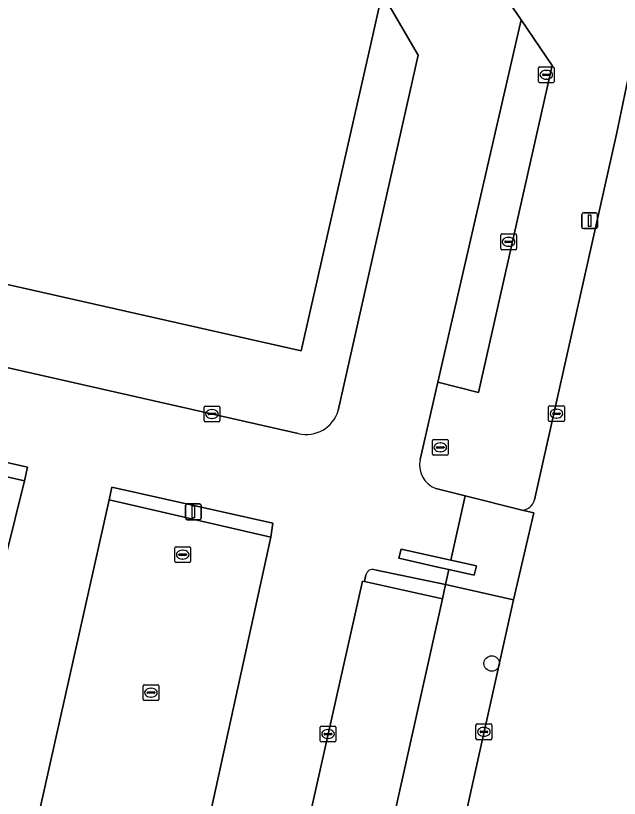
# Model space of a CAD drawing. Extents: x 162172 to 163187, y 382874 to 383685.
# Drawn here: x 162523.12 to 162561.39, y 383052.12 to 383101.71 of the extents above; entities that cross this region are included whole.
import ezdxf

# ---------------------------------------------------------------- set-up
doc = ezdxf.new("R2010")
doc.units = 0
for name, color, linetype in [('IMGEO_Boom', 7, 'Continuous'), ('IMGEO_Kolk', 7, 'Continuous'), ('IMGEO_Lichtmast', 7, 'Continuous'), ('IMGEO_Pand', 7, 'Continuous'), ('IMGEO_Parkeervlak_open', 7, 'Continuous'), ('IMGEO_Rijbaan_lokaal_open', 7, 'Continuous'), ('IMGEO_Rioolput', 7, 'Continuous'), ('IMGEO_Verkeerseiland_gesloten', 7, 'Continuous'), ('IMGEO_Verkeerseiland_open', 7, 'Continuous'), ('IMGEO_Voetpad_open', 7, 'Continuous')]:
    doc.layers.add(name, color=color, linetype=linetype)

msp = doc.modelspace()

# ---------------------------------------------------------------- linework, layer by layer
at = {"layer": 'IMGEO_Boom'}
msp.add_circle((162553.294, 383060.664), 0.489, dxfattribs=at)
at = {"layer": 'IMGEO_Kolk'}
for p, q in [((162556.254, 383097.539), (162556.254, 383098.391)), ((162556.329, 383098.465), (162557.181, 383098.465)), ((162557.255, 383098.391), (162557.255, 383097.539)), ((162556.513, 383097.959), (162556.513, 383097.971)), ((162556.951, 383097.922), (162556.553, 383097.922)), ((162556.556, 383098.008), (162556.954, 383098.008)), ((162556.742, 383098.245), (162556.767, 383098.245)), ((162556.997, 383097.971), (162556.997, 383097.959)), ((162557.181, 383097.465), (162556.329, 383097.465)), ((162556.765, 383097.685), (162556.74, 383097.685)), ((162553.863, 383086.955), (162553.863, 383087.807)), ((162553.938, 383087.881), (162554.79, 383087.881)), ((162554.165, 383087.424), (162554.563, 383087.424)), ((162554.351, 383087.661), (162554.376, 383087.661)), ((162554.864, 383087.807), (162554.864, 383086.955)), ((162554.122, 383087.375), (162554.122, 383087.387)), ((162554.56, 383087.338), (162554.162, 383087.338)), ((162554.374, 383087.101), (162554.349, 383087.101)), ((162554.606, 383087.387), (162554.606, 383087.375)), ((162554.79, 383086.881), (162553.938, 383086.881)), ((162556.975, 383076.991), (162557.827, 383076.991)), ((162535.059, 383076.05), (162535.059, 383076.902)), ((162535.134, 383076.976), (162535.986, 383076.976)), ((162535.361, 383076.519), (162535.759, 383076.519)), ((162535.547, 383076.756), (162535.572, 383076.756)), ((162536.06, 383076.902), (162536.06, 383076.05)), ((162556.9, 383076.065), (162556.9, 383076.917)), ((162557.159, 383076.485), (162557.159, 383076.497)), ((162557.202, 383076.534), (162557.6, 383076.534)), ((162557.388, 383076.771), (162557.413, 383076.771)), ((162557.643, 383076.497), (162557.643, 383076.485)), ((162557.901, 383076.917), (162557.901, 383076.065)), ((162535.318, 383076.47), (162535.318, 383076.482)), ((162535.756, 383076.433), (162535.358, 383076.433)), ((162535.57, 383076.196), (162535.545, 383076.196)), ((162535.802, 383076.482), (162535.802, 383076.47)), ((162557.827, 383075.991), (162556.975, 383075.991)), ((162557.597, 383076.448), (162557.199, 383076.448)), ((162557.411, 383076.211), (162557.386, 383076.211)), ((162535.986, 383075.976), (162535.134, 383075.976)), ((162533.285, 383068.059), (162534.137, 383068.059)), ((162533.21, 383067.133), (162533.21, 383067.985)), ((162533.469, 383067.553), (162533.469, 383067.565)), ((162533.512, 383067.602), (162533.91, 383067.602)), ((162533.698, 383067.839), (162533.723, 383067.839)), ((162533.953, 383067.565), (162533.953, 383067.553)), ((162534.211, 383067.985), (162534.211, 383067.133)), ((162533.907, 383067.516), (162533.509, 383067.516)), ((162533.721, 383067.279), (162533.696, 383067.279)), ((162534.137, 383067.059), (162533.285, 383067.059)), ((162531.194, 383058.391), (162531.194, 383059.243)), ((162531.269, 383059.317), (162532.121, 383059.317)), ((162532.195, 383059.243), (162532.195, 383058.391)), ((162531.453, 383058.811), (162531.453, 383058.823)), ((162531.891, 383058.774), (162531.493, 383058.774)), ((162531.496, 383058.86), (162531.894, 383058.86)), ((162531.682, 383059.097), (162531.707, 383059.097)), ((162531.937, 383058.823), (162531.937, 383058.811)), ((162532.121, 383058.317), (162531.269, 383058.317)), ((162531.705, 383058.537), (162531.68, 383058.537)), ((162542.497, 383056.695), (162543.349, 383056.695)), ((162552.298, 383055.909), (162552.298, 383056.761)), ((162552.373, 383056.835), (162553.225, 383056.835)), ((162553.299, 383056.761), (162553.299, 383055.909)), ((162542.422, 383055.769), (162542.422, 383056.621)), ((162542.681, 383056.189), (162542.681, 383056.201)), ((162542.724, 383056.238), (162543.122, 383056.238)), ((162542.91, 383056.475), (162542.935, 383056.475)), ((162543.165, 383056.201), (162543.165, 383056.189)), ((162543.423, 383056.621), (162543.423, 383055.769)), ((162552.557, 383056.329), (162552.557, 383056.341)), ((162552.995, 383056.292), (162552.597, 383056.292)), ((162552.6, 383056.378), (162552.998, 383056.378)), ((162552.786, 383056.615), (162552.811, 383056.615)), ((162553.041, 383056.341), (162553.041, 383056.329)), ((162543.349, 383055.695), (162542.497, 383055.695)), ((162543.119, 383056.152), (162542.721, 383056.152)), ((162542.933, 383055.915), (162542.908, 383055.915)), ((162553.225, 383055.835), (162552.373, 383055.835)), ((162552.809, 383056.055), (162552.784, 383056.055))]:
    msp.add_line(p, q, dxfattribs=at)
for points in [[(162556.254, 383097.539), (162556.254, 383098.391)], [(162556.329, 383098.465), (162557.181, 383098.465)], [(162557.255, 383098.391), (162557.255, 383097.539)], [(162557.181, 383097.465), (162556.329, 383097.465)], [(162553.863, 383086.955), (162553.863, 383087.807)], [(162553.938, 383087.881), (162554.79, 383087.881)], [(162554.864, 383087.807), (162554.864, 383086.955)], [(162554.79, 383086.881), (162553.938, 383086.881)], [(162556.975, 383076.991), (162557.827, 383076.991)], [(162535.059, 383076.05), (162535.059, 383076.902)], [(162535.134, 383076.976), (162535.986, 383076.976)], [(162536.06, 383076.902), (162536.06, 383076.05)], [(162556.9, 383076.065), (162556.9, 383076.917)], [(162557.901, 383076.917), (162557.901, 383076.065)], [(162557.827, 383075.991), (162556.975, 383075.991)], [(162535.986, 383075.976), (162535.134, 383075.976)], [(162533.285, 383068.059), (162534.137, 383068.059)], [(162533.21, 383067.133), (162533.21, 383067.985)], [(162534.211, 383067.985), (162534.211, 383067.133)], [(162534.137, 383067.059), (162533.285, 383067.059)], [(162531.194, 383058.391), (162531.194, 383059.243)], [(162531.269, 383059.317), (162532.121, 383059.317)], [(162532.195, 383059.243), (162532.195, 383058.391)], [(162532.121, 383058.317), (162531.269, 383058.317)], [(162542.497, 383056.695), (162543.349, 383056.695)], [(162552.298, 383055.909), (162552.298, 383056.761)], [(162552.373, 383056.835), (162553.225, 383056.835)], [(162553.299, 383056.761), (162553.299, 383055.909)], [(162542.422, 383055.769), (162542.422, 383056.621)], [(162543.423, 383056.621), (162543.423, 383055.769)], [(162543.349, 383055.695), (162542.497, 383055.695)], [(162553.225, 383055.835), (162552.373, 383055.835)]]:
    msp.add_lwpolyline(points, dxfattribs=at)
for centre, radius, start, end in [((162556.331, 383098.389), 0.0765, 91.552, 178.448), ((162556.331, 383098.389), 0.0765, 91.552, 178.448), ((162557.179, 383098.389), 0.0765, 1.552, 88.448), ((162557.179, 383098.389), 0.0765, 1.552, 88.448), ((162556.553, 383097.968), 0.0403, 85.8775, 175.7526), ((162556.55, 383097.958), 0.0366, 178.938, 274.7102), ((162556.954, 383097.965), 0.043, 264.8664, 352.4533), ((162556.958, 383097.97), 0.0386, 1.7309, 96.639), ((162556.331, 383097.541), 0.0765, 181.552, 268.448), ((162556.331, 383097.541), 0.0765, 181.552, 268.448), ((162557.179, 383097.541), 0.0765, 271.552, 358.448), ((162557.179, 383097.541), 0.0765, 271.552, 358.448), ((162553.94, 383087.805), 0.0765, 91.552, 178.448), ((162553.94, 383087.805), 0.0765, 91.552, 178.448), ((162554.162, 383087.384), 0.0403, 85.8775, 175.7526), ((162554.567, 383087.386), 0.0386, 1.7309, 96.639), ((162554.788, 383087.805), 0.0765, 1.552, 88.448), ((162554.788, 383087.805), 0.0765, 1.552, 88.448), ((162553.94, 383086.957), 0.0765, 181.552, 268.448), ((162553.94, 383086.957), 0.0765, 181.552, 268.448), ((162554.159, 383087.374), 0.0366, 178.938, 274.7102), ((162554.563, 383087.381), 0.043, 264.8664, 352.4533), ((162554.788, 383086.957), 0.0765, 271.552, 358.448), ((162554.788, 383086.957), 0.0765, 271.552, 358.448), ((162556.977, 383076.915), 0.0765, 91.552, 178.448), ((162556.977, 383076.915), 0.0765, 91.552, 178.448), ((162557.825, 383076.915), 0.0765, 1.552, 88.448), ((162557.825, 383076.915), 0.0765, 1.552, 88.448), ((162535.136, 383076.9), 0.0765, 91.552, 178.448), ((162535.136, 383076.9), 0.0765, 91.552, 178.448), ((162535.358, 383076.479), 0.0403, 85.8775, 175.7526), ((162535.763, 383076.481), 0.0386, 1.7309, 96.639), ((162535.984, 383076.9), 0.0765, 1.552, 88.448), ((162535.984, 383076.9), 0.0765, 1.552, 88.448), ((162557.199, 383076.494), 0.0403, 85.8775, 175.7526), ((162557.196, 383076.484), 0.0366, 178.938, 274.7102), ((162557.6, 383076.491), 0.043, 264.8664, 352.4533), ((162557.604, 383076.496), 0.0386, 1.7309, 96.639), ((162535.136, 383076.052), 0.0765, 181.552, 268.448), ((162535.136, 383076.052), 0.0765, 181.552, 268.448), ((162535.355, 383076.469), 0.0366, 178.938, 274.7102), ((162535.759, 383076.476), 0.043, 264.8664, 352.4533), ((162535.984, 383076.052), 0.0765, 271.552, 358.448), ((162535.984, 383076.052), 0.0765, 271.552, 358.448), ((162556.977, 383076.067), 0.0765, 181.552, 268.448), ((162556.977, 383076.067), 0.0765, 181.552, 268.448), ((162557.825, 383076.067), 0.0765, 271.552, 358.448), ((162557.825, 383076.067), 0.0765, 271.552, 358.448), ((162533.287, 383067.983), 0.0765, 91.552, 178.448), ((162533.287, 383067.983), 0.0765, 91.552, 178.448), ((162534.135, 383067.983), 0.0765, 1.552, 88.448), ((162534.135, 383067.983), 0.0765, 1.552, 88.448), ((162533.509, 383067.562), 0.0403, 85.8775, 175.7526), ((162533.914, 383067.564), 0.0386, 1.7309, 96.639), ((162533.287, 383067.135), 0.0765, 181.552, 268.448), ((162533.287, 383067.135), 0.0765, 181.552, 268.448), ((162533.506, 383067.552), 0.0366, 178.938, 274.7102), ((162533.91, 383067.559), 0.043, 264.8664, 352.4533), ((162534.135, 383067.135), 0.0765, 271.552, 358.448), ((162534.135, 383067.135), 0.0765, 271.552, 358.448), ((162531.271, 383059.241), 0.0765, 91.552, 178.448), ((162531.271, 383059.241), 0.0765, 91.552, 178.448), ((162532.119, 383059.241), 0.0765, 1.552, 88.448), ((162532.119, 383059.241), 0.0765, 1.552, 88.448), ((162531.493, 383058.82), 0.0403, 85.8775, 175.7526), ((162531.49, 383058.81), 0.0366, 178.938, 274.7102), ((162531.894, 383058.817), 0.043, 264.8664, 352.4533), ((162531.898, 383058.822), 0.0386, 1.7309, 96.639), ((162531.271, 383058.393), 0.0765, 181.552, 268.448), ((162531.271, 383058.393), 0.0765, 181.552, 268.448), ((162532.119, 383058.393), 0.0765, 271.552, 358.448), ((162532.119, 383058.393), 0.0765, 271.552, 358.448), ((162542.499, 383056.619), 0.0765, 91.552, 178.448), ((162542.499, 383056.619), 0.0765, 91.552, 178.448), ((162543.347, 383056.619), 0.0765, 1.552, 88.448), ((162543.347, 383056.619), 0.0765, 1.552, 88.448), ((162552.375, 383056.759), 0.0765, 91.552, 178.448), ((162552.375, 383056.759), 0.0765, 91.552, 178.448), ((162553.223, 383056.759), 0.0765, 1.552, 88.448), ((162553.223, 383056.759), 0.0765, 1.552, 88.448), ((162542.721, 383056.198), 0.0403, 85.8775, 175.7526), ((162542.718, 383056.188), 0.0366, 178.938, 274.7102), ((162543.122, 383056.195), 0.043, 264.8664, 352.4533), ((162543.126, 383056.2), 0.0386, 1.7309, 96.639), ((162552.597, 383056.338), 0.0403, 85.8775, 175.7526), ((162552.594, 383056.328), 0.0366, 178.938, 274.7102), ((162552.998, 383056.335), 0.043, 264.8664, 352.4533), ((162553.002, 383056.34), 0.0386, 1.7309, 96.639), ((162542.499, 383055.771), 0.0765, 181.552, 268.448), ((162542.499, 383055.771), 0.0765, 181.552, 268.448), ((162543.347, 383055.771), 0.0765, 271.552, 358.448), ((162543.347, 383055.771), 0.0765, 271.552, 358.448), ((162552.375, 383055.911), 0.0765, 181.552, 268.448), ((162552.375, 383055.911), 0.0765, 181.552, 268.448), ((162553.223, 383055.911), 0.0765, 271.552, 358.448), ((162553.223, 383055.911), 0.0765, 271.552, 358.448)]:
    msp.add_arc(centre, radius, start, end, dxfattribs=at)
for centre, major_axis, ratio, start_param, end_param in [((162556.741, 383097.965), (-0.387, 0.002), 0.722429, 4.712389, 7.853982), ((162556.766, 383097.965), (-0.39, 0.002), 0.717154, 1.570796, 4.712389), ((162554.35, 383087.381), (-0.387, 0.002), 0.722429, 4.712389, 7.853982), ((162554.375, 383087.381), (-0.39, 0.002), 0.717154, 1.570796, 4.712389), ((162535.546, 383076.476), (-0.387, 0.002), 0.722429, 4.712389, 7.853982), ((162535.571, 383076.476), (-0.39, 0.002), 0.717154, 1.570796, 4.712389), ((162557.387, 383076.491), (-0.387, 0.002), 0.722429, 4.712389, 7.853982), ((162557.412, 383076.491), (-0.39, 0.002), 0.717154, 1.570796, 4.712389), ((162533.697, 383067.559), (-0.387, 0.002), 0.722429, 4.712389, 7.853982), ((162533.722, 383067.559), (-0.39, 0.002), 0.717154, 1.570796, 4.712389), ((162531.681, 383058.817), (-0.387, 0.002), 0.722429, 4.712389, 7.853982), ((162531.706, 383058.817), (-0.39, 0.002), 0.717154, 1.570796, 4.712389), ((162542.909, 383056.195), (-0.387, 0.002), 0.722429, 4.712389, 7.853982), ((162542.934, 383056.195), (-0.39, 0.002), 0.717154, 1.570796, 4.712389), ((162552.785, 383056.335), (-0.387, 0.002), 0.722429, 4.712389, 7.853982), ((162552.81, 383056.335), (-0.39, 0.002), 0.717154, 1.570796, 4.712389)]:
    msp.add_ellipse(centre, major_axis=major_axis, ratio=ratio, start_param=start_param, end_param=end_param, dxfattribs=at)
at = {"layer": 'IMGEO_Lichtmast'}
for p, q in [((162559.004, 383088.319), (162559.004, 383089.119)), ((162559.004, 383089.119), (162559.004, 383088.319)), ((162559.104, 383089.219), (162559.894, 383089.219)), ((162559.894, 383089.219), (162559.104, 383089.219)), ((162559.994, 383089.119), (162559.994, 383088.319)), ((162559.994, 383088.319), (162559.994, 383089.119)), ((162559.894, 383088.219), (162559.104, 383088.219)), ((162559.104, 383088.219), (162559.894, 383088.219)), ((162533.891, 383069.877), (162533.891, 383070.677)), ((162533.891, 383070.677), (162533.891, 383069.877)), ((162533.991, 383070.777), (162534.781, 383070.777)), ((162534.781, 383070.777), (162533.991, 383070.777)), ((162534.881, 383070.677), (162534.881, 383069.877)), ((162534.881, 383069.877), (162534.881, 383070.677)), ((162534.781, 383069.777), (162533.991, 383069.777)), ((162533.991, 383069.777), (162534.781, 383069.777))]:
    msp.add_line(p, q, dxfattribs=at)
for points in [[(162559.424, 383089.094), (162559.574, 383089.094), (162559.574, 383088.344), (162559.424, 383088.344), (162559.424, 383089.094)], [(162534.311, 383070.652), (162534.461, 383070.652), (162534.461, 383069.902), (162534.311, 383069.902), (162534.311, 383070.652)]]:
    msp.add_lwpolyline(points, dxfattribs=at)
for centre, start, end in [((162559.104, 383089.119), 90, 180), ((162559.104, 383089.119), 90, 180), ((162559.894, 383089.119), 0, 90), ((162559.894, 383089.119), 360, 90), ((162559.104, 383088.319), 180, 270), ((162559.104, 383088.319), 180, 270), ((162559.894, 383088.319), 270, 0), ((162559.894, 383088.319), 270, 0), ((162533.991, 383070.677), 90, 180), ((162533.991, 383070.677), 90, 180), ((162534.781, 383070.677), 0, 90), ((162534.781, 383070.677), 360, 90), ((162533.991, 383069.877), 180, 270), ((162533.991, 383069.877), 180, 270), ((162534.781, 383069.877), 270, 0), ((162534.781, 383069.877), 270, 0)]:
    msp.add_arc(centre, 0.1, start, end, dxfattribs=at)
at = {"layer": 'IMGEO_Pand'}
msp.add_lwpolyline([(162559.988, 383163.353), (162503.691, 383175.881), (162503.099, 383176.013), (162500.928, 383165.755), (162500, 383161.367), (162499.702, 383159.959), (162499.524, 383159.117), (162499.248, 383159.178), (162484.409, 383093.295), (162500, 383089.778), (162504.597, 383088.741), (162505.635, 383088.507), (162541.223, 383080.464), (162545.606, 383099.824), (162546.358, 383103.146)], close=True, dxfattribs=at)
at = {"layer": 'IMGEO_Parkeervlak_open'}
for points in [[(162557.134, 383098.552), (162555.159, 383101.444), (162549.882, 383078.496), (162552.447, 383077.827)], [(162522.472, 383067.385), (162523.676, 383072.244), (162518.351, 383073.443), (162517.251, 383068.557), (162512.355, 383069.655), (162508.111, 383050.548), (162513.287, 383049.441), (162518.202, 383048.357)], [(162539.292, 383068.672), (162529.046, 383071.027), (162523.692, 383047.165), (162524.854, 383046.904), (162534.073, 383044.836)], [(162550.171, 383064.753), (162545.233, 383065.861), (162545.109, 383065.887), (162542.923, 383056.195), (162539.046, 383038.87), (162544.152, 383037.734), (162545.002, 383041.552)]]:
    msp.add_lwpolyline(points, close=True, dxfattribs=at)
at = {"layer": 'IMGEO_Rijbaan_lokaal_open'}
for points in [[(162482.291, 383176.65), (162481.648, 383173.568), (162480.934, 383170.477), (162486.585, 383169.171), (162485.288, 383163.347), (162479.591, 383164.664), (162479.347, 383163.61), (162499.248, 383159.178), (162499.524, 383159.117), (162499.702, 383159.959), (162493.582, 383161.322), (162494.855, 383167.04), (162500.928, 383165.755), (162503.099, 383176.013), (162503.691, 383175.881), (162504.702, 383180.509), (162561.047, 383168.201), (162559.988, 383163.353), (162546.358, 383103.146), (162548.631, 383099.213), (162543.557, 383076.689)], [(162579.472, 383177.4), (162579.006, 383174.463), (162576.34, 383162.62), (162575.738, 383159.962), (162573.627, 383149.824), (162571.847, 383141.703), (162568.093, 383125.214), (162565.752, 383114.895), (162564.59, 383109.703), (162562.464, 383100.284), (162561.209, 383094.198), (162559.406, 383086.19), (162556.009, 383071.037)], [(162555.159, 383101.444), (162552.709, 383105.032), (162562.557, 383148.99), (162563.047, 383149.406), (162567.647, 383152.483)], [(162548.755, 383073.595), (162549.882, 383078.496), (162555.159, 383101.444)], [(162541.036, 383075.236), (162458.188, 383093.991)], [(162545.879, 383066.604), (162550.374, 383065.662), (162550.584, 383066.618), (162549.876, 383066.775), (162547.41, 383067.328), (162547.558, 383067.912), (162550.713, 383067.204), (162551.611, 383071.283), (162549.749, 383071.742)], [(162555.229, 383070.386), (162555.955, 383070.206), (162554.686, 383064.7), (162550.714, 383046.937), (162550.376, 383045.454)], [(162448.511, 383057.335), (162449.867, 383057.026), (162538.864, 383038.014), (162539.046, 383038.87), (162542.923, 383056.195), (162545.109, 383065.887), (162545.233, 383065.861), (162545.324, 383066.29)]]:
    msp.add_lwpolyline(points, dxfattribs=at)
for points in [[(162512.355, 383069.655), (162513.527, 383074.529), (162513.735, 383075.394), (162518.898, 383074.227), (162523.877, 383073.096), (162523.676, 383072.244), (162522.472, 383067.385), (162518.202, 383048.357), (162513.287, 383049.441), (162508.111, 383050.548)], [(162529.046, 383071.027), (162529.218, 383071.835), (162539.425, 383069.56), (162539.292, 383068.672), (162534.073, 383044.836), (162524.854, 383046.904), (162523.692, 383047.165)]]:
    msp.add_lwpolyline(points, close=True, dxfattribs=at)
for centre, radius, start, end in [((162541.543, 383077.27), 2.096, 256.0037, 343.911), ((162550.336, 383073.25), 1.618, 167.6871, 248.7336), ((162555.181, 383071.237), 0.852, 273.2479, 346.4499), ((162545.739, 383066.205), 0.423, 70.6271, 168.3723)]:
    msp.add_arc(centre, radius, start, end, dxfattribs=at)
at = {"layer": 'IMGEO_Rioolput'}
for p, q in [((162549.533, 383073.932), (162549.533, 383074.784)), ((162549.608, 383074.858), (162550.46, 383074.858)), ((162550.021, 383074.638), (162550.046, 383074.638)), ((162550.534, 383074.784), (162550.534, 383073.932)), ((162549.792, 383074.352), (162549.792, 383074.364)), ((162550.23, 383074.315), (162549.832, 383074.315)), ((162549.835, 383074.401), (162550.233, 383074.401)), ((162550.044, 383074.078), (162550.019, 383074.078)), ((162550.276, 383074.364), (162550.276, 383074.352)), ((162550.46, 383073.858), (162549.608, 383073.858))]:
    msp.add_line(p, q, dxfattribs=at)
for points in [[(162549.533, 383073.932), (162549.533, 383074.784)], [(162549.608, 383074.858), (162550.46, 383074.858)], [(162550.534, 383074.784), (162550.534, 383073.932)], [(162550.46, 383073.858), (162549.608, 383073.858)]]:
    msp.add_lwpolyline(points, dxfattribs=at)
for centre, radius, start, end in [((162549.61, 383074.782), 0.0765, 91.552, 178.448), ((162549.61, 383074.782), 0.0765, 91.552, 178.448), ((162550.458, 383074.782), 0.0765, 1.552, 88.448), ((162550.458, 383074.782), 0.0765, 1.552, 88.448), ((162549.832, 383074.361), 0.0403, 85.8775, 175.7526), ((162549.829, 383074.351), 0.0366, 178.938, 274.7102), ((162550.233, 383074.358), 0.043, 264.8664, 352.4533), ((162550.237, 383074.363), 0.0386, 1.7309, 96.639), ((162549.61, 383073.934), 0.0765, 181.552, 268.448), ((162549.61, 383073.934), 0.0765, 181.552, 268.448), ((162550.458, 383073.934), 0.0765, 271.552, 358.448), ((162550.458, 383073.934), 0.0765, 271.552, 358.448)]:
    msp.add_arc(centre, radius, start, end, dxfattribs=at)
for centre, major_axis, ratio, start_param, end_param in [((162550.02, 383074.358), (-0.387, 0.002), 0.722429, 4.712389, 7.853982), ((162550.045, 383074.358), (-0.39, 0.002), 0.717154, 1.570796, 4.712389)]:
    msp.add_ellipse(centre, major_axis=major_axis, ratio=ratio, start_param=start_param, end_param=end_param, dxfattribs=at)
at = {"layer": 'IMGEO_Verkeerseiland_gesloten'}
msp.add_lwpolyline([(162549.876, 383066.775), (162550.584, 383066.618), (162552.192, 383066.261), (162552.325, 383066.842), (162550.713, 383067.204), (162547.558, 383067.912), (162547.41, 383067.328)], close=True, dxfattribs=at)
at = {"layer": 'IMGEO_Verkeerseiland_open'}
for points in [[(162518.898, 383074.227), (162513.735, 383075.394), (162513.527, 383074.529), (162512.355, 383069.655), (162517.251, 383068.557), (162518.351, 383073.443), (162523.676, 383072.244), (162523.877, 383073.096)], [(162539.292, 383068.672), (162539.425, 383069.56), (162529.218, 383071.835), (162529.046, 383071.027)]]:
    msp.add_lwpolyline(points, close=True, dxfattribs=at)
msp.add_lwpolyline([(162545.324, 383066.29), (162545.233, 383065.861), (162550.171, 383064.753), (162550.374, 383065.662), (162545.879, 383066.604)], dxfattribs=at)
msp.add_arc((162545.739, 383066.205), 0.423, 70.6271, 168.3723, dxfattribs=at)
at = {"layer": 'IMGEO_Voetpad_open'}
for points in [[(162573.627, 383149.824), (162569.506, 383150.737), (162568.965, 383150.859), (162568.703, 383149.703), (162566.361, 383139.352), (162559.659, 383109.719), (162552.709, 383105.032), (162555.159, 383101.444), (162557.134, 383098.552), (162552.447, 383077.827), (162549.882, 383078.496), (162548.755, 383073.595)], [(162556.009, 383071.037), (162559.406, 383086.19), (162561.209, 383094.198), (162562.464, 383100.284), (162564.59, 383109.703), (162565.752, 383114.895), (162568.093, 383125.214), (162571.847, 383141.703), (162573.627, 383149.824)], [(162543.557, 383076.689), (162548.631, 383099.213), (162546.358, 383103.146), (162545.606, 383099.824), (162541.223, 383080.464), (162505.635, 383088.507)], [(162458.188, 383093.991), (162541.036, 383075.236)], [(162549.749, 383071.742), (162551.611, 383071.283), (162555.229, 383070.386)], [(162550.376, 383045.454), (162550.714, 383046.937), (162554.686, 383064.7), (162550.374, 383065.662), (162550.171, 383064.753), (162545.002, 383041.552), (162544.152, 383037.734), (162543.402, 383034.365), (162543.521, 383034.285), (162543.441, 383033.959), (162539.733, 383031.879), (162537.65, 383032.335), (162494.028, 383041.886), (162493.634, 383040.136), (162537.469, 383030.557), (162540.007, 383030.034)]]:
    msp.add_lwpolyline(points, dxfattribs=at)
msp.add_lwpolyline([(162555.955, 383070.206), (162555.229, 383070.386), (162551.611, 383071.283), (162550.713, 383067.204), (162552.325, 383066.842), (162552.192, 383066.261), (162550.584, 383066.618), (162550.374, 383065.662), (162554.686, 383064.7)], close=True, dxfattribs=at)
for centre, radius, start, end in [((162541.543, 383077.27), 2.096, 256.0037, 343.911), ((162550.336, 383073.25), 1.618, 167.6871, 248.7336), ((162555.181, 383071.237), 0.852, 273.2479, 346.4499)]:
    msp.add_arc(centre, radius, start, end, dxfattribs=at)

doc.saveas('drawing.dxf')
